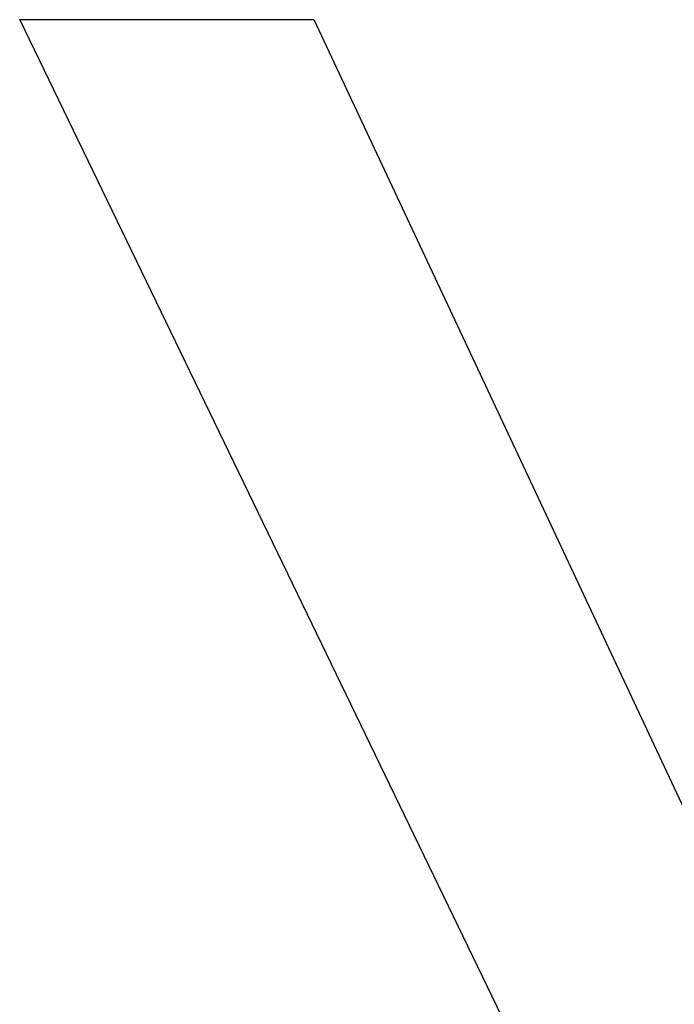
# Model space of a CAD drawing. Extents: x 1107 to 4046, y 937 to 3355.
# Tile 776 of 861: x 3053.412 to 3054.118, y 1750.286 to 1751.347. Entities that reach past the tile are written whole.
import ezdxf

# ---------------------------------------------------------------- set-up
doc = ezdxf.new("R2010")
doc.units = 0
doc.layers.add('KF_VIDA_L___C_LEFT', color=7, linetype='CONTINUOUS')

# ---------------------------------------------------------------- blocks, each defined once
blk = doc.blocks.new('KF_VIDA_L___C_LEFT')
at = {"layer": 'KF_VIDA_L___C_LEFT'}
for p, q in [((164.7111, 60.8894), (164.1086, 62.1338)), ((164.1086, 62.1338), (164.4257, 62.1338)), ((164.1086, 62.1338), (164.4257, 62.1338)), ((164.7111, 60.8894), (164.1086, 62.1338)), ((164.4257, 62.1338), (164.8538, 61.2216)), ((164.4257, 62.1338), (164.8538, 61.2216))]:
    blk.add_line(p, q, dxfattribs=at)

msp = doc.modelspace()

# ---------------------------------------------------------------- block references
at = {"layer": 'KF_VIDA_L___C_LEFT'}
msp.add_blockref('KF_VIDA_L___C_LEFT', (2889.3036, 1689.2132), dxfattribs=at)

doc.saveas('drawing.dxf')
